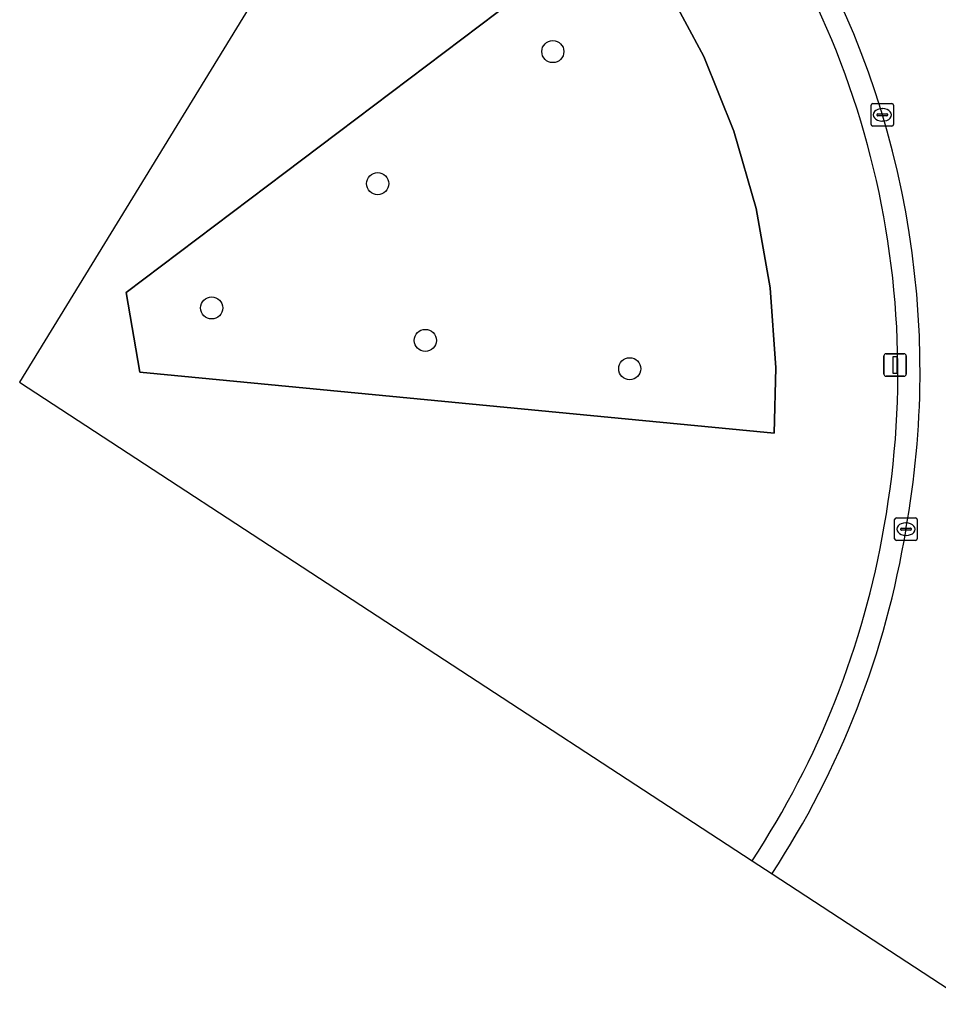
# Model space of a CAD drawing. Extents: x 160102 to 160934, y 382045 to 382923.
# Drawn here: x 160102.11 to 160142.79, y 382144.74 to 382187.9 of the extents above; entities that cross this region are included whole.
import ezdxf

# ---------------------------------------------------------------- set-up
doc = ezdxf.new("R2010")
doc.units = 0
for name, color, linetype in [('IMGEO_Berm_groen', 7, 'Continuous'), ('IMGEO_Boom', 7, 'Continuous'), ('IMGEO_Groenvoorziening', 7, 'Continuous'), ('IMGEO_Kolk', 7, 'Continuous'), ('IMGEO_Rijbaan_regionaal_gesloten', 7, 'Continuous'), ('IMGEO_Verkeerseiland_open', 7, 'Continuous'), ('IMGEO_Verkeersregelinstallatiepaal', 7, 'Continuous')]:
    doc.layers.add(name, color=color, linetype=linetype)

msp = doc.modelspace()

# ---------------------------------------------------------------- linework, layer by layer
at = {"layer": 'IMGEO_Berm_groen'}
msp.add_lwpolyline([(160122.559, 382205.223), (160102.109, 382171.857), (160134.543, 382150.666)], dxfattribs=at)
msp.add_lwpolyline([(160107.434, 382172.292), (160106.824, 382175.817), (160128.734, 382192.36), (160130.727, 382189.408), (160132.4, 382186.263), (160133.735, 382182.961), (160134.718, 382179.537), (160135.337, 382176.03), (160135.587, 382172.477), (160135.515, 382169.585)], close=True, dxfattribs=at)
for centre, radius, start, end in [((160102.48, 382172.269), 38.512, 349.8301, 42.1733), ((160101.942, 382172.091), 39.011, 326.6872, 350.2266)]:
    msp.add_arc(centre, radius, start, end, dxfattribs=at)
at = {"layer": 'IMGEO_Boom'}
for centre in [(160125.718, 382186.485), (160117.965, 382180.637), (160110.617, 382175.135), (160120.072, 382173.696), (160129.122, 382172.444)]:
    msp.add_circle(centre, 0.489, dxfattribs=at)
at = {"layer": 'IMGEO_Groenvoorziening'}
msp.add_lwpolyline([(160135.515, 382169.585), (160135.587, 382172.477), (160135.337, 382176.03), (160134.718, 382179.537), (160133.735, 382182.961), (160132.4, 382186.263), (160130.727, 382189.408), (160128.734, 382192.36), (160106.824, 382175.817), (160107.434, 382172.292)], close=True, dxfattribs=at)
at = {"layer": 'IMGEO_Kolk'}
for p, q in [((160139.803, 382183.257), (160139.803, 382184.109)), ((160139.878, 382184.183), (160140.73, 382184.183)), ((160140.291, 382183.963), (160140.316, 382183.963)), ((160140.804, 382184.109), (160140.804, 382183.257)), ((160140.062, 382183.677), (160140.062, 382183.689)), ((160140.5, 382183.64), (160140.102, 382183.64)), ((160140.105, 382183.726), (160140.503, 382183.726)), ((160140.546, 382183.689), (160140.546, 382183.677)), ((160140.73, 382183.183), (160139.878, 382183.183)), ((160140.314, 382183.403), (160140.289, 382183.403)), ((160140.849, 382164.917), (160140.849, 382165.769)), ((160140.924, 382165.843), (160141.776, 382165.843)), ((160141.85, 382165.769), (160141.85, 382164.917)), ((160141.108, 382165.337), (160141.108, 382165.349)), ((160141.151, 382165.386), (160141.549, 382165.386)), ((160141.337, 382165.623), (160141.362, 382165.623)), ((160141.592, 382165.349), (160141.592, 382165.337)), ((160141.546, 382165.3), (160141.148, 382165.3)), ((160141.36, 382165.063), (160141.335, 382165.063)), ((160141.776, 382164.843), (160140.924, 382164.843))]:
    msp.add_line(p, q, dxfattribs=at)
for points in [[(160139.803, 382183.257), (160139.803, 382184.109)], [(160139.878, 382184.183), (160140.73, 382184.183)], [(160140.804, 382184.109), (160140.804, 382183.257)], [(160140.73, 382183.183), (160139.878, 382183.183)], [(160140.849, 382164.917), (160140.849, 382165.769)], [(160140.924, 382165.843), (160141.776, 382165.843)], [(160141.85, 382165.769), (160141.85, 382164.917)], [(160141.776, 382164.843), (160140.924, 382164.843)]]:
    msp.add_lwpolyline(points, dxfattribs=at)
for centre, radius, start, end in [((160139.88, 382184.107), 0.0765, 91.552, 178.448), ((160139.88, 382184.107), 0.0765, 91.552, 178.448), ((160140.728, 382184.107), 0.0765, 1.552, 88.448), ((160140.728, 382184.107), 0.0765, 1.552, 88.448), ((160140.102, 382183.686), 0.0403, 85.8775, 175.7526), ((160140.099, 382183.676), 0.0366, 178.938, 274.7102), ((160140.503, 382183.683), 0.043, 264.8664, 352.4533), ((160140.507, 382183.688), 0.0386, 1.7309, 96.639), ((160139.88, 382183.259), 0.0765, 181.552, 268.448), ((160139.88, 382183.259), 0.0765, 181.552, 268.448), ((160140.728, 382183.259), 0.0765, 271.552, 358.448), ((160140.728, 382183.259), 0.0765, 271.552, 358.448), ((160140.926, 382165.767), 0.0765, 91.552, 178.448), ((160140.926, 382165.767), 0.0765, 91.552, 178.448), ((160141.774, 382165.767), 0.0765, 1.552, 88.448), ((160141.774, 382165.767), 0.0765, 1.552, 88.448), ((160141.148, 382165.346), 0.0403, 85.8775, 175.7526), ((160141.145, 382165.336), 0.0366, 178.938, 274.7102), ((160141.549, 382165.343), 0.043, 264.8664, 352.4533), ((160141.553, 382165.348), 0.0386, 1.7309, 96.639), ((160140.926, 382164.919), 0.0765, 181.552, 268.448), ((160140.926, 382164.919), 0.0765, 181.552, 268.448), ((160141.774, 382164.919), 0.0765, 271.552, 358.448), ((160141.774, 382164.919), 0.0765, 271.552, 358.448)]:
    msp.add_arc(centre, radius, start, end, dxfattribs=at)
for centre, major_axis, ratio, start_param, end_param in [((160140.29, 382183.683), (-0.387, 0.002), 0.722429, 4.712389, 7.853982), ((160140.315, 382183.683), (-0.39, 0.002), 0.717154, 1.570796, 4.712389), ((160141.336, 382165.343), (-0.387, 0.002), 0.722429, 4.712389, 7.853982), ((160141.361, 382165.343), (-0.39, 0.002), 0.717154, 1.570796, 4.712389)]:
    msp.add_ellipse(centre, major_axis=major_axis, ratio=ratio, start_param=start_param, end_param=end_param, dxfattribs=at)
at = {"layer": 'IMGEO_Rijbaan_regionaal_gesloten'}
msp.add_lwpolyline([(160135.42, 382150.093), (160143.607, 382144.744)], dxfattribs=at)
for centre, radius, start, end in [((160102.479, 382172.326), 39.494, 359.5897, 42.2372), ((160102.623, 382172.311), 39.35, 349.7999, 359.6093), ((160102.526, 382171.666), 39.337, 326.7422, 350.7503)]:
    msp.add_arc(centre, radius, start, end, dxfattribs=at)
at = {"layer": 'IMGEO_Verkeerseiland_open'}
msp.add_lwpolyline([(160134.543, 382150.666), (160135.42, 382150.093)], dxfattribs=at)
for centre, radius, start, end in [((160102.479, 382172.326), 39.494, 359.5897, 42.2372), ((160102.48, 382172.269), 38.512, 349.8301, 42.1733), ((160102.623, 382172.311), 39.35, 349.7999, 359.6093), ((160101.942, 382172.091), 39.011, 326.6872, 350.2266), ((160102.526, 382171.666), 39.337, 326.7422, 350.7503)]:
    msp.add_arc(centre, radius, start, end, dxfattribs=at)
at = {"layer": 'IMGEO_Verkeersregelinstallatiepaal'}
for p, q in [((160140.47, 382173.109), (160141.26, 382173.109)), ((160141.26, 382173.109), (160140.47, 382173.109)), ((160140.37, 382172.209), (160140.37, 382173.009)), ((160140.37, 382173.009), (160140.37, 382172.209)), ((160141.36, 382173.009), (160141.36, 382172.209)), ((160141.36, 382172.209), (160141.36, 382173.009)), ((160141.26, 382172.109), (160140.47, 382172.109)), ((160140.47, 382172.109), (160141.26, 382172.109))]:
    msp.add_line(p, q, dxfattribs=at)
msp.add_lwpolyline([(160140.79, 382172.984), (160140.94, 382172.984), (160140.94, 382172.234), (160140.79, 382172.234), (160140.79, 382172.984)], dxfattribs=at)
for centre, start, end in [((160140.47, 382173.009), 90, 180), ((160140.47, 382173.009), 90, 180), ((160141.26, 382173.009), 0, 90), ((160141.26, 382173.009), 360, 90), ((160140.47, 382172.209), 180, 270), ((160140.47, 382172.209), 180, 270), ((160141.26, 382172.209), 270, 0), ((160141.26, 382172.209), 270, 0)]:
    msp.add_arc(centre, 0.1, start, end, dxfattribs=at)

doc.saveas('drawing.dxf')
